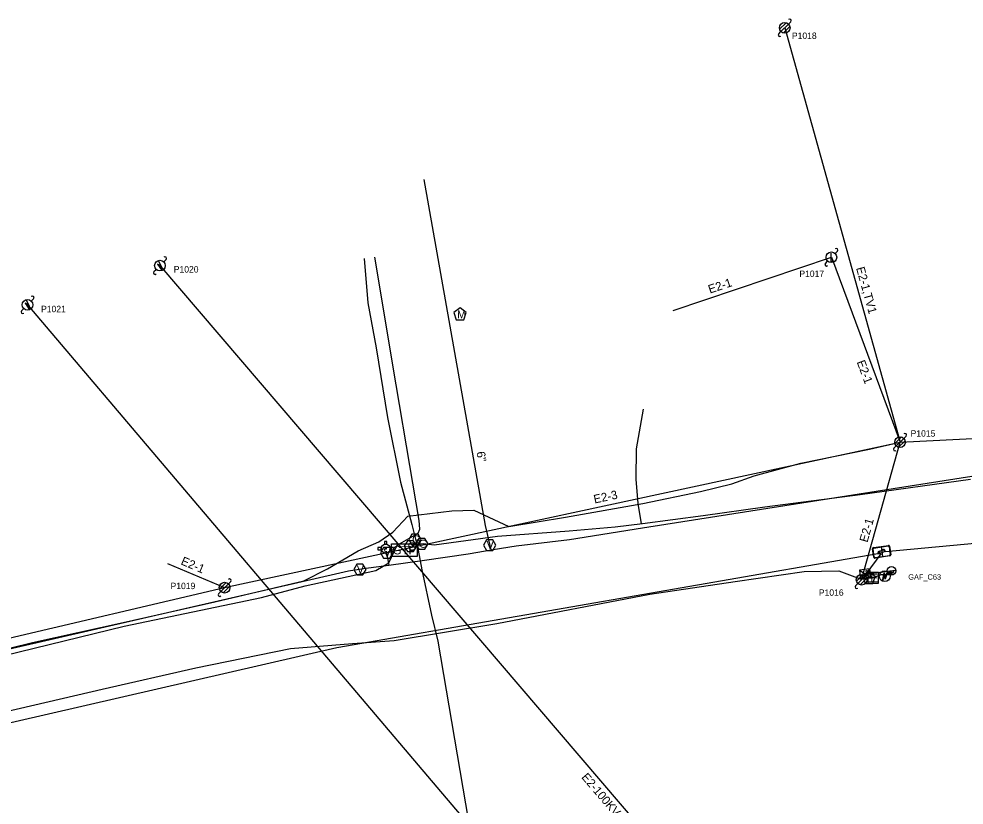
# Model space of a CAD drawing. Extents: x 1614474 to 1865144, y 1098877 to 1212550.
# Drawn here: x 1807840.3 to 1808283, y 1189967.8 to 1190335.9 of the extents above; entities that cross this region are included whole.
import ezdxf

# ---------------------------------------------------------------- set-up
doc = ezdxf.new("R2010")
doc.units = 0
for name, color, linetype in [('BFUSER_CABINET', 7, 'Continuous'), ('BFUSER_DUCTENCLOSURE', 7, 'Continuous'), ('BFUSER_FIBERNODE', 7, 'Continuous'), ('BFUSER_FIBERNODENAME', 7, 'Continuous'), ('BFUSER_FIBERSPAN', 7, 'Continuous'), ('BFUSER_FIBERSPLICEENCLOSURE', 7, 'Continuous'), ('RD_EX_SU_Elec', 7, 'Continuous'), ('RD_EX_SU_Gas', 7, 'Continuous'), ('RD_EX_SU_H2O', 7, 'Continuous'), ('RD_EX_SU_Ovhd', 7, 'Continuous'), ('RD_EX_SU_Pole', 7, 'Continuous'), ('RD_EX_SU_Telecom', 7, 'Continuous'), ('RD_EX_SU_TX_H2O', 7, 'Continuous'), ('RD_EX_SU_TX_Pole', 7, 'Continuous')]:
    doc.layers.add(name, color=color, linetype=linetype)

# ---------------------------------------------------------------- blocks, each defined once
blk = doc.blocks.new('SUE_GVC')
at = {"layer": 'RD_EX_SU_Gas'}
blk.add_lwpolyline([(1.44, -2.5), (2.89, 0), (1.44, 2.5), (-1.44, 2.5), (-2.89, 0), (-1.44, -2.5)], close=True, dxfattribs=at)
blk.add_text('G', height=3.75, dxfattribs=at).set_placement((-1.34, -1.88))
blk = doc.blocks.new('SUE_WM')
at = {"layer": 'RD_EX_SU_H2O'}
blk.add_lwpolyline([(0, 3.05), (-2.9, 0.94), (-1.79, -2.47), (1.79, -2.47), (2.9, 0.94)], close=True, dxfattribs=at)
blk.add_text('M', height=3.75, dxfattribs=at).set_placement((-1.43, -1.88))
blk = doc.blocks.new('SUE_WFH')
at = {"layer": 'RD_EX_SU_H2O'}
for p, q in [((-2.01, 0.6), (-3.65, 0.6)), ((-3.65, 0.6), (-3.65, -0.45)), ((-0.48, 3.38), (-0.48, 2.04)), ((0.57, 3.38), (-0.48, 3.38)), ((0.57, 2.02), (0.57, 3.38)), ((3.7, 0.6), (2.01, 0.6)), ((3.7, -0.45), (3.7, 0.6)), ((-3.65, -0.45), (-2.05, -0.45)), ((2.05, -0.45), (3.7, -0.45))]:
    blk.add_line(p, q, dxfattribs=at)
for radius in [2.1, 0.263]:
    blk.add_circle((0, 0), radius, dxfattribs=at)
for start, end in [(163.3387, 192.315), (74.2455, 103.2128), (347.685, 16.6613)]:
    blk.add_arc((0, 0), 2.1, start, end, dxfattribs=at)
blk = doc.blocks.new('SUE_WV')
at = {"layer": 'RD_EX_SU_H2O'}
blk.add_lwpolyline([(2.89, 0), (1.44, 2.5), (-1.44, 2.5), (-2.89, 0), (-1.44, -2.5), (1.44, -2.5)], close=True, dxfattribs=at)
blk.add_text('V', height=3.75, dxfattribs=at).set_placement((-1.43, -1.88))
blk = doc.blocks.new('SUE_EHH')
at = {"layer": 'RD_EX_SU_Elec'}
blk.add_lwpolyline([(2.5, 2.5), (-2.5, 2.5), (-2.5, -2.5), (2.5, -2.5)], close=True, dxfattribs=at)
blk.add_text('E', height=4, dxfattribs=at).set_placement((-1.24, -2))
blk = doc.blocks.new('SUE_ETM')
at = {"layer": 'RD_EX_SU_Elec'}
blk.add_lwpolyline([(1.24, 2.04), (0.23, -1.41), (-0.27, 0.46), (-1.03, -2.36), (-0.34, 1.55), (0.22, -0.39)], close=True, dxfattribs=at)
blk.add_circle((0, 0), 2.55, dxfattribs=at)
blk = doc.blocks.new('SUE_PP')
at = {"layer": 'RD_EX_SU_Pole'}
for p, q in [((-2.41, -0.65), (0.65, 2.41)), ((-1.77, -1.77), (1.77, 1.77)), ((-0.65, -2.41), (2.41, 0.65)), ((1.77, 1.77), (2.83, 2.83)), ((-2.83, -2.83), (-1.77, -1.77))]:
    blk.add_line(p, q, dxfattribs=at)
blk.add_circle((0, 0), 2.5, dxfattribs=at)
for centre, start, end in [((2.3, 3.36), 315, 135), ((-2.3, -3.36), 135, 315)]:
    blk.add_arc(centre, 0.75, start, end, dxfattribs=at)

msp = doc.modelspace()

# ---------------------------------------------------------------- linework, layer by layer
at = {"layer": 'BFUSER_CABINET'}
for p, q in [((1808233.96, 1190077.71), (1808239.42, 1190074.37)), ((1808238.92, 1190078.34), (1808234.46, 1190073.74))]:
    msp.add_line(p, q, dxfattribs=at)
msp.add_lwpolyline([(1808233.96, 1190077.71), (1808234.46, 1190073.74), (1808239.42, 1190074.37), (1808238.92, 1190078.34)], close=True, dxfattribs=at)
at = {"layer": 'BFUSER_DUCTENCLOSURE'}
msp.add_line((1808244.12, 1190088.64), (1808244.75, 1190084.17), dxfattribs=at)
for points in [[(1808240.62, 1190088.39), (1808247.55, 1190089.37)], [(1808240.76, 1190083.86), (1808240.19, 1190087.82)], [(1808240.97, 1190084.04), (1808240.45, 1190087.71)], [(1808240.79, 1190088.16), (1808247.45, 1190089.11)], [(1808247.9, 1190088.77), (1808248.43, 1190085.1)], [(1808248.11, 1190088.95), (1808248.68, 1190084.99)], [(1808248.25, 1190084.42), (1808241.32, 1190083.44)], [(1808241.42, 1190083.7), (1808248.09, 1190084.65)]]:
    msp.add_lwpolyline(points, dxfattribs=at)
for centre, radius, start, end in [((1808247.62, 1190088.88), 0.5, 8.0862, 98.0862), ((1808240.69, 1190087.89), 0.5, 98.0862, 188.0862), ((1808240.84, 1190087.77), 0.4, 98.0862, 188.0862), ((1808247.51, 1190088.71), 0.4, 8.0862, 98.0862), ((1808248.03, 1190085.04), 0.4, 278.0862, 8.0862), ((1808248.18, 1190084.92), 0.5, 278.0862, 8.0862), ((1808241.25, 1190083.93), 0.5, 188.0862, 278.0862), ((1808241.36, 1190084.1), 0.4, 188.0862, 278.0862)]:
    msp.add_arc(centre, radius, start, end, dxfattribs=at)
at = {"layer": 'BFUSER_FIBERNODE'}
msp.add_line((1808247, 1190077.24), (1808250.97, 1190077.71), dxfattribs=at)
msp.add_lwpolyline([(1808248.19, 1190077.38), (1808249.83, 1190077.57), (1808249.91, 1190076.87), (1808248.28, 1190076.67)], close=True, dxfattribs=at)
msp.add_circle((1808248.98, 1190077.48), 2, dxfattribs=at)
msp.add_arc((1808249.03, 1190077.32), 0.992, 220.516, 332.806, dxfattribs=at)
at = {"layer": 'BFUSER_FIBERSPAN'}
for p, q in [((1808244.03, 1190085.41), (1808237.03, 1190075.89)), ((1808236.69, 1190076.04), (1808249.01, 1190077.48))]:
    msp.add_line(p, q, dxfattribs=at)
for points in [[(1808246.23, 1190086.51), (1808485.79, 1190108.84), (1809468.69, 1190136.25)], [(1805197.46, 1188809.61), (1805749.12, 1189073.42), (1806586.79, 1189481.27), (1806835.69, 1189614.82), (1806952.47, 1189678.93), (1807117.17, 1189761.14), (1807308.95, 1189843.2), (1807472.89, 1189903.24), (1807685.62, 1189971.73), (1807989.14, 1190041.59), (1808242.55, 1190085.58)]]:
    msp.add_lwpolyline(points, dxfattribs=at)
at = {"layer": 'BFUSER_FIBERSPLICEENCLOSURE'}
for p, q in [((1808242.68, 1190086.14), (1808243.02, 1190086.28)), ((1808242.75, 1190085.99), (1808242.68, 1190086.14)), ((1808242.68, 1190086.12), (1808242.69, 1190086.12)), ((1808242.73, 1190086), (1808242.68, 1190086.12)), ((1808242.69, 1190086.12), (1808242.74, 1190086.01)), ((1808242.74, 1190086.01), (1808242.73, 1190086)), ((1808243.08, 1190086.13), (1808242.75, 1190085.99)), ((1808242.76, 1190085.92), (1808242.77, 1190085.92)), ((1808242.81, 1190085.8), (1808242.76, 1190085.92)), ((1808242.77, 1190085.94), (1808243.1, 1190086.08)), ((1808242.83, 1190085.79), (1808242.77, 1190085.94)), ((1808242.77, 1190085.92), (1808242.82, 1190085.81)), ((1808242.82, 1190085.81), (1808242.81, 1190085.8)), ((1808243.16, 1190085.93), (1808242.83, 1190085.79)), ((1808242.84, 1190085.76), (1808243.17, 1190085.9)), ((1808243.01, 1190085.36), (1808242.84, 1190085.76)), ((1808242.84, 1190085.74), (1808242.85, 1190085.74)), ((1808242.99, 1190085.37), (1808242.84, 1190085.74)), ((1808242.85, 1190085.74), (1808243, 1190085.38)), ((1808243.4, 1190085.44), (1808242.98, 1190086.45)), ((1808242.99, 1190086.43), (1808243.08, 1190086.47)), ((1808243.39, 1190085.45), (1808242.99, 1190086.43)), ((1808243, 1190085.38), (1808242.99, 1190085.37)), ((1808243.34, 1190085.5), (1808243.01, 1190085.36)), ((1808243.02, 1190086.62), (1808243.17, 1190086.68)), ((1808243.54, 1190085.38), (1808243.02, 1190086.62)), ((1808243.07, 1190086.13), (1808243.09, 1190086.08)), ((1808243.08, 1190086.47), (1808243.49, 1190085.5)), ((1808243.15, 1190085.93), (1808243.37, 1190085.5)), ((1808243.17, 1190086.68), (1808243.69, 1190085.45)), ((1808243.21, 1190086.58), (1808245.22, 1190087.42)), ((1808243.24, 1190086.52), (1808245.25, 1190087.35)), ((1808243.49, 1190085.5), (1808243.39, 1190085.45)), ((1808243.57, 1190086.83), (1808243.54, 1190086.82)), ((1808243.54, 1190086.82), (1808243.58, 1190086.73)), ((1808243.69, 1190085.45), (1808243.54, 1190085.38)), ((1808243.6, 1190086.74), (1808243.57, 1190086.83)), ((1808243.58, 1190086.73), (1808243.6, 1190086.74)), ((1808245.96, 1190086.59), (1808243.62, 1190085.61)), ((1808245.99, 1190086.52), (1808243.64, 1190085.54)), ((1808243.86, 1190086.95), (1808243.84, 1190086.94)), ((1808243.84, 1190086.94), (1808243.87, 1190086.86)), ((1808243.89, 1190086.86), (1808243.86, 1190086.95)), ((1808243.87, 1190086.86), (1808243.89, 1190086.86)), ((1808244.61, 1190087.26), (1808244.58, 1190087.25)), ((1808244.58, 1190087.25), (1808244.62, 1190087.17)), ((1808244.64, 1190087.18), (1808244.61, 1190087.26)), ((1808244.62, 1190087.17), (1808244.64, 1190087.18)), ((1808244.9, 1190087.38), (1808244.88, 1190087.37)), ((1808244.88, 1190087.37), (1808244.91, 1190087.29)), ((1808244.94, 1190087.3), (1808244.9, 1190087.38)), ((1808244.91, 1190087.29), (1808244.94, 1190087.3)), ((1808245.25, 1190087.35), (1808245.3, 1190087.23)), ((1808245.31, 1190087.38), (1808245.36, 1190087.26)), ((1808245.45, 1190087.22), (1808245.66, 1190087.31)), ((1808245.48, 1190087.16), (1808245.69, 1190087.25)), ((1808245.69, 1190087.25), (1808245.96, 1190086.59)), ((1808245.75, 1190087.27), (1808246.03, 1190086.61))]:
    msp.add_line(p, q, dxfattribs=at)
for centre, radius, start, end in [((1808243.01, 1190086.31), 0.0265, 292.6473, 23.3375), ((1808243.09, 1190086.11), 0.0265, 21.957, 112.6473), ((1808243.09, 1190086.11), 0.0265, 292.6473, 23.3375), ((1808243.17, 1190085.91), 0.0265, 21.957, 112.6473), ((1808243.35, 1190085.48), 0.0265, 21.957, 112.6473), ((1808245.25, 1190087.35), 0.0694, 22.6473, 112.6473), ((1808245.41, 1190087.02), 0.42, 41.5294, 109.6542), ((1808245.41, 1190087.02), 0.392, 47.6932, 106.605), ((1808245.43, 1190087.29), 0.139, 202.6473, 292.6473), ((1808245.43, 1190087.29), 0.0694, 202.6473, 292.6473), ((1808245.69, 1190087.25), 0.0694, 22.5989, 112.6473), ((1808245.17, 1190086.64), 0.857, 354.6578, 47.4905), ((1808245.96, 1190086.59), 0.0694, 292.6473, 22.5989)]:
    msp.add_arc(centre, radius, start, end, dxfattribs=at)
at = {"layer": 'RD_EX_SU_Elec'}
msp.add_lwpolyline([(1808238.43, 1190077), (1808235.53, 1190074.89), (1808236.64, 1190071.48), (1808240.23, 1190071.48), (1808241.33, 1190074.89)], close=True, dxfattribs=at)
msp.add_lwpolyline([(1808249.79, 1190075.6), (1808247.58, 1190075.63), (1808244.19, 1190075.57), (1808241.04, 1190074.48), (1808238.8, 1190073.97), (1808235.07, 1190074.18)], dxfattribs=at)
at = {"layer": 'RD_EX_SU_Gas'}
for points in [[(1808002.01, 1190223.76), (1808003.75, 1190202.97), (1808007.6, 1190181.85), (1808012.89, 1190149.32), (1808019.08, 1190118.95), (1808024.26, 1190099.19), (1808026.65, 1190089.85)], [(1808131.93, 1190099.51), (1808130.37, 1190108.92), (1808129.38, 1190120.46), (1808129.5, 1190134.54), (1808132.87, 1190153.19)], [(1808024.35, 1190089.33), (1808029.69, 1190090.26), (1808034.73, 1190089.61), (1808064.53, 1190093.74), (1808098.02, 1190096.18), (1808119.65, 1190098.12), (1808132.35, 1190099.56), (1808160.76, 1190103.41), (1808189.71, 1190107.42), (1808234.33, 1190113.27), (1808285.96, 1190120.42)], [(1808026.79, 1190089.68), (1808029.01, 1190078.01), (1808033.59, 1190056.77), (1808036.58, 1190044.53), (1808058.46, 1189915.21), (1808059.92, 1189902.95), (1808064.02, 1189870.22)]]:
    msp.add_lwpolyline(points, dxfattribs=at)
msp.add_lwpolyline([(1808026.78, 1190084.17), (1808014.78, 1190084.17), (1808014.78, 1190090.17), (1808026.78, 1190090.17)], close=True, dxfattribs=at)
at = {"layer": 'RD_EX_SU_H2O'}
for p, q in [((1808029.87, 1190260.65), (1808058.62, 1190098.77)), ((1808058.62, 1190098.77), (1808061.27, 1190087.26))]:
    msp.add_line(p, q, dxfattribs=at)
for points in [[(1808132.44, 1190097.58), (1808321.53, 1190127.31), (1808474.05, 1190140.42), (1808686.54, 1190150.57), (1808925.64, 1190160.24), (1809170.31, 1190167.17)], [(1808012.28, 1190086.75), (1808013.56, 1190080.19), (1808030.32, 1190082.42), (1808050.75, 1190085.4), (1808062.4, 1190087.46), (1808073.23, 1190089.22), (1808098.12, 1190092.09), (1808132.44, 1190097.58)], [(1807590.47, 1189973.29), (1807797.74, 1190032.28), (1807994.63, 1190077.48)], [(1807994.63, 1190077.48), (1808001.64, 1190078.53), (1808013.56, 1190080.19)]]:
    msp.add_lwpolyline(points, dxfattribs=at)
at = {"layer": 'RD_EX_SU_Ovhd'}
for p, q in [((1808199.01, 1190331.72), (1808253.01, 1190137.74)), ((1808146.76, 1190199.34), (1808220.87, 1190224.28)), ((1808220.87, 1190224.28), (1808253.01, 1190137.74)), ((1807906.34, 1190220.38), (1808264.24, 1189802.13)), ((1807844.31, 1190202.03), (1808264.96, 1189706.62)), ((1808253.01, 1190137.74), (1808564.53, 1190153.46)), ((1807936.63, 1190069.59), (1808253.01, 1190137.74)), ((1808235.02, 1190073.32), (1808253.01, 1190137.74)), ((1807909.82, 1190080.97), (1807936.63, 1190069.59)), ((1807672.95, 1190008.06), (1807936.63, 1190069.59))]:
    msp.add_line(p, q, dxfattribs=at)
at = {"layer": 'RD_EX_SU_Pole'}
for p, q in [((1808222.64, 1190226.05), (1808223.7, 1190227.11)), ((1807908.11, 1190222.14), (1807909.17, 1190223.2)), ((1808218.04, 1190221.45), (1808219.1, 1190222.52)), ((1807903.51, 1190217.55), (1807904.57, 1190218.61)), ((1807846.08, 1190203.79), (1807847.14, 1190204.86)), ((1807841.48, 1190199.2), (1807842.54, 1190200.26)), ((1808250.59, 1190137.09), (1808253.65, 1190140.15)), ((1808251.24, 1190135.97), (1808254.77, 1190139.51)), ((1808252.36, 1190135.33), (1808255.42, 1190138.39)), ((1808254.77, 1190139.51), (1808255.83, 1190140.57)), ((1808250.18, 1190134.91), (1808251.24, 1190135.97)), ((1808236.78, 1190075.08), (1808237.85, 1190076.14)), ((1807934.22, 1190068.95), (1807937.28, 1190072.01)), ((1807938.4, 1190071.36), (1807939.46, 1190072.42)), ((1808232.6, 1190072.67), (1808235.66, 1190075.73)), ((1808233.25, 1190071.55), (1808236.78, 1190075.08)), ((1808234.37, 1190070.9), (1808237.43, 1190073.96)), ((1807933.8, 1190066.76), (1807934.86, 1190067.82)), ((1807934.86, 1190067.82), (1807938.4, 1190071.36)), ((1807935.98, 1190067.18), (1807939.04, 1190070.24)), ((1808232.19, 1190070.49), (1808233.25, 1190071.55))]:
    msp.add_line(p, q, dxfattribs=at)
for points in [[(1807905.85, 1190222.33), (1807906.68, 1190220.31), (1807905.22, 1190221.11), (1807907.1, 1190218.43), (1807907.1, 1190218.43), (1807905.89, 1190220.53), (1807907.28, 1190219.73)], [(1807843.82, 1190203.98), (1807844.65, 1190201.96), (1807843.19, 1190202.77), (1807845.07, 1190200.08), (1807845.07, 1190200.08), (1807843.87, 1190202.18), (1807845.25, 1190201.38)]]:
    msp.add_lwpolyline(points, close=True, dxfattribs=at)
for centre in [(1808220.87, 1190224.28), (1807906.34, 1190220.38), (1807844.31, 1190202.03), (1808253.01, 1190137.74), (1807936.63, 1190069.59), (1808235.02, 1190073.32)]:
    msp.add_circle(centre, 2.5, dxfattribs=at)
for centre, start, end in [((1808223.17, 1190227.64), 315, 135), ((1807908.64, 1190223.74), 315, 135), ((1808218.57, 1190220.92), 135, 315), ((1807904.04, 1190217.02), 135, 315), ((1807846.61, 1190205.39), 315, 135), ((1807842.01, 1190198.67), 135, 315), ((1808255.3, 1190141.1), 315, 135), ((1808250.71, 1190134.38), 135, 315), ((1808237.31, 1190076.68), 315, 135), ((1807938.93, 1190072.95), 315, 135), ((1808232.72, 1190069.96), 135, 315), ((1807934.33, 1190066.23), 135, 315)]:
    msp.add_arc(centre, 0.75, start, end, dxfattribs=at)
at = {"layer": 'RD_EX_SU_Telecom'}
for points in [[(1807682.5, 1190004.86), (1807689.27, 1190002.32), (1807701.89, 1190004.93), (1807742.09, 1190014.9), (1807783.79, 1190025.79), (1807826.14, 1190036.18), (1807889.51, 1190051.54), (1807953.85, 1190065.04), (1807974.32, 1190070.37), (1808007.49, 1190077.56), (1808013.57, 1190081.16), (1808017.43, 1190089.5), (1808027.32, 1190095.12), (1808028.05, 1190096.96), (1808027.78, 1190101.02), (1808023.46, 1190126.79), (1808016.98, 1190164.5), (1808006.98, 1190224.27)], [(1808069.84, 1190098.29), (1808096.32, 1190102.62), (1808132.6, 1190109.03), (1808159.51, 1190114.67), (1808174.24, 1190118.18), (1808184.62, 1190121.97), (1808206.55, 1190127.88), (1808238.69, 1190134.47), (1808252.25, 1190137.57)], [(1807804.67, 1190033.56), (1807846.62, 1190043.84), (1807889.06, 1190053.34), (1807932.02, 1190062.9), (1807973.75, 1190072.86), (1807984.79, 1190078.47), (1807999.26, 1190086.91), (1808008.93, 1190091.06), (1808015.44, 1190095.59), (1808022.42, 1190103.1), (1808043.04, 1190105.62), (1808053.35, 1190105.88), (1808069.84, 1190098.29)], [(1807678.17, 1190008.71), (1807682.41, 1190004.96), (1807689.11, 1189996.9), (1807696.72, 1189977.75), (1807698.02, 1189976.79), (1807746.2, 1189989.96), (1807789.33, 1190001.12), (1807834.33, 1190011.55), (1807879.26, 1190022.08), (1807923.16, 1190032.03), (1807967.55, 1190041.17), (1807996.6, 1190043.46), (1808016.06, 1190044.83), (1808064.17, 1190052.82), (1808135.81, 1190066.49), (1808175.72, 1190072.55), (1808208.14, 1190077.12), (1808224.34, 1190077.5), (1808234.29, 1190073.69)]]:
    msp.add_lwpolyline(points, dxfattribs=at)

# ---------------------------------------------------------------- block references
at = {"layer": 'RD_EX_SU_Elec'}
for name, p in [('SUE_EHH', (1808240.42, 1190074.14)), ('SUE_ETM', (1808245.87, 1190074.96))]:
    msp.add_blockref(name, p, dxfattribs=at)
at = {"layer": 'RD_EX_SU_Gas'}
for p in [(1808025.81, 1190092.2), (1808023.7, 1190088.96), (1808029.01, 1190090.15)]:
    msp.add_blockref('SUE_GVC', p, dxfattribs=at)
at = {"layer": 'RD_EX_SU_H2O'}
for name, p in [('SUE_WM', (1808046.95, 1190197.52)), ('SUE_WFH', (1808012.04, 1190087.82)), ('SUE_WV', (1808060.8, 1190089.51)), ('SUE_WV', (1808012.51, 1190085.84)), ('SUE_WV', (1807999.99, 1190078.14))]:
    msp.add_blockref(name, p, dxfattribs=at)
at = {"layer": 'RD_EX_SU_Pole'}
msp.add_blockref('SUE_PP', (1808199.01, 1190331.72), dxfattribs=at)

# ---------------------------------------------------------------- texts
at = {"layer": 'BFUSER_FIBERNODENAME'}
msp.add_text('GAF_C63', height=2.5, rotation=359.9994, dxfattribs=at).set_placement((1808256.89, 1190073.35))
at = {"layer": 'RD_EX_SU_Elec'}
msp.add_text('E', height=3.75, dxfattribs=at).set_placement((1808237.27, 1190072.07))
at = {"layer": 'RD_EX_SU_Gas'}
msp.add_text('GTP', height=4, dxfattribs=at).set_placement((1808015.35, 1190085.17))
at = {"layer": 'RD_EX_SU_Ovhd'}
for s, rotation, p in [('E2-1,TV1', 285.5553, (1808232.4, 1190219.22)), ('E2-1', 18.602, (1808163.96, 1190207.24)), ('E2-1', 290.3724, (1808232.68, 1190175.25)), ('E2-3', 12.1558, (1808109.94, 1190108.97)), ('E2-1', 74.3989, (1808237.75, 1190090.53)), ('E2-1', 337.0081, (1807915.81, 1190080.6)), ('E2-100KV TRANS', 310.5543, (1808103.55, 1189980.69))]:
    msp.add_text(s, height=4, rotation=rotation, dxfattribs=at).set_placement(p)
at = {"layer": 'RD_EX_SU_Pole'}
msp.add_text('L', height=4, dxfattribs=at).set_placement((1808220.01, 1190222.28))
at = {"layer": 'RD_EX_SU_TX_H2O'}
msp.add_text('6"', height=4, rotation=280.0712, dxfattribs=at).set_placement((1808054.56, 1190133.04))
at = {"layer": 'RD_EX_SU_TX_Pole'}
for s, p in [('P1018', (1808202.37, 1190326.51)), ('P1020', (1807912.81, 1190217.14)), ('P1017', (1808205.86, 1190215.06)), ('P1021', (1807850.66, 1190198.57)), ('P1015', (1808257.98, 1190140.3)), ('P1019', (1807911.31, 1190068.9)), ('P1016', (1808215, 1190065.78))]:
    msp.add_text(s, height=3, dxfattribs=at).set_placement(p)

doc.saveas('drawing.dxf')
